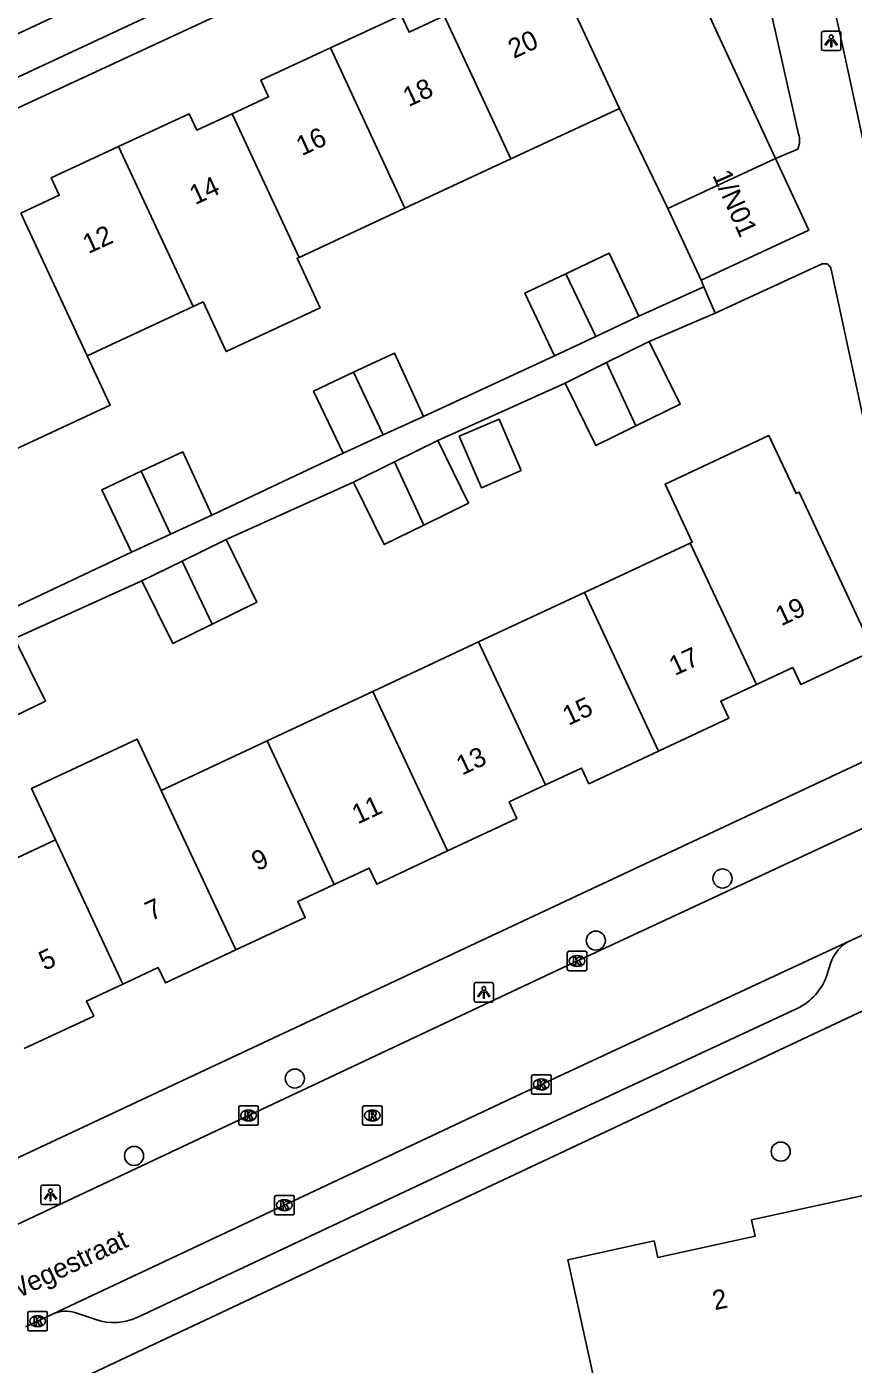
# Model space of a CAD drawing. Extents: x 160037 to 160839, y 385326 to 386441.
# Drawn here: x 160591.7 to 160634.1, y 385928.3 to 385997.1 of the extents above; entities that cross this region are included whole.
import ezdxf

# ---------------------------------------------------------------- set-up
doc = ezdxf.new("R2010")
doc.units = 0
for name, color, linetype in [('IMGEO_Boom', 7, 'Continuous'), ('IMGEO_Groenvoorziening', 7, 'Continuous'), ('IMGEO_Kolk', 7, 'Continuous'), ('IMGEO_Lichtpunt', 7, 'Continuous'), ('IMGEO_Openbare_ruimte_label', 7, 'Continuous'), ('IMGEO_Pand', 7, 'Continuous'), ('IMGEO_Pand_nummerreeks', 7, 'Continuous'), ('IMGEO_Rijbaan_lokaal_open', 7, 'Continuous'), ('IMGEO_Rioolput', 7, 'Continuous'), ('IMGEO_Voetpad_open', 7, 'Continuous')]:
    doc.layers.add(name, color=color, linetype=linetype)

msp = doc.modelspace()

# ---------------------------------------------------------------- linework, layer by layer
at = {"layer": 'IMGEO_Boom'}
for centre in [(160627.423, 385953.3), (160620.917, 385950.109), (160605.454, 385943.02), (160597.195, 385939.045), (160630.414, 385939.264)]:
    msp.add_circle(centre, 0.489, dxfattribs=at)
at = {"layer": 'IMGEO_Groenvoorziening'}
for points in [[(160619.293, 385998.985), (160621.475, 386000), (160624.911, 386001.598), (160625.651, 386000), (160630.149, 385990.294)], [(160624.615, 385987.729), (160622.135, 385992.875)]]:
    msp.add_lwpolyline(points, dxfattribs=at)
at = {"layer": 'IMGEO_Kolk'}
for p, q in [((160619.452, 385948.636), (160619.452, 385949.488)), ((160619.527, 385949.562), (160620.379, 385949.562)), ((160619.94, 385949.342), (160619.965, 385949.342)), ((160620.453, 385949.488), (160620.453, 385948.636)), ((160620.379, 385948.562), (160619.527, 385948.562)), ((160619.963, 385948.782), (160619.938, 385948.782)), ((160617.618, 385942.293), (160617.618, 385943.145)), ((160617.693, 385943.219), (160618.545, 385943.219)), ((160618.106, 385942.999), (160618.131, 385942.999)), ((160618.619, 385943.145), (160618.619, 385942.293)), ((160618.545, 385942.219), (160617.693, 385942.219)), ((160618.129, 385942.439), (160618.104, 385942.439)), ((160602.575, 385940.695), (160602.575, 385941.547)), ((160602.65, 385941.621), (160603.502, 385941.621)), ((160603.063, 385941.401), (160603.088, 385941.401)), ((160603.576, 385941.547), (160603.576, 385940.695)), ((160603.086, 385940.841), (160603.061, 385940.841)), ((160603.502, 385940.621), (160602.65, 385940.621)), ((160604.418, 385936.09), (160604.418, 385936.942)), ((160604.493, 385937.016), (160605.345, 385937.016)), ((160604.906, 385936.796), (160604.931, 385936.796)), ((160605.419, 385936.942), (160605.419, 385936.09)), ((160605.345, 385936.016), (160604.493, 385936.016)), ((160604.929, 385936.236), (160604.904, 385936.236)), ((160591.814, 385931.052), (160592.666, 385931.052)), ((160591.739, 385930.126), (160591.739, 385930.978)), ((160592.227, 385930.832), (160592.252, 385930.832)), ((160592.74, 385930.978), (160592.74, 385930.126)), ((160592.666, 385930.052), (160591.814, 385930.052)), ((160592.25, 385930.272), (160592.225, 385930.272))]:
    msp.add_line(p, q, dxfattribs=at)
for points in [[(160619.452, 385948.636), (160619.452, 385949.488)], [(160619.527, 385949.562), (160620.379, 385949.562)], [(160619.773, 385949.262), (160619.896, 385949.262), (160619.896, 385949.111), (160620.026, 385949.262), (160620.19, 385949.262), (160620.044, 385949.111), (160620.197, 385948.862), (160620.045, 385948.862), (160619.96, 385949.026), (160619.896, 385948.959), (160619.896, 385948.862), (160619.773, 385948.862), (160619.773, 385949.262)], [(160620.453, 385949.488), (160620.453, 385948.636)], [(160620.379, 385948.562), (160619.527, 385948.562)], [(160617.618, 385942.293), (160617.618, 385943.145)], [(160617.693, 385943.219), (160618.545, 385943.219)], [(160617.939, 385942.919), (160618.062, 385942.919), (160618.062, 385942.768), (160618.192, 385942.919), (160618.356, 385942.919), (160618.21, 385942.768), (160618.363, 385942.519), (160618.211, 385942.519), (160618.126, 385942.683), (160618.062, 385942.616), (160618.062, 385942.519), (160617.939, 385942.519), (160617.939, 385942.919)], [(160618.619, 385943.145), (160618.619, 385942.293)], [(160618.545, 385942.219), (160617.693, 385942.219)], [(160602.575, 385940.695), (160602.575, 385941.547)], [(160602.65, 385941.621), (160603.502, 385941.621)], [(160603.576, 385941.547), (160603.576, 385940.695)], [(160602.896, 385941.321), (160603.019, 385941.321), (160603.019, 385941.17), (160603.149, 385941.321), (160603.313, 385941.321), (160603.167, 385941.17), (160603.32, 385940.921), (160603.168, 385940.921), (160603.083, 385941.085), (160603.019, 385941.018), (160603.019, 385940.921), (160602.896, 385940.921), (160602.896, 385941.321)], [(160603.502, 385940.621), (160602.65, 385940.621)], [(160604.418, 385936.09), (160604.418, 385936.942)], [(160604.493, 385937.016), (160605.345, 385937.016)], [(160604.739, 385936.716), (160604.862, 385936.716), (160604.862, 385936.565), (160604.992, 385936.716), (160605.156, 385936.716), (160605.01, 385936.565), (160605.163, 385936.316), (160605.011, 385936.316), (160604.926, 385936.48), (160604.862, 385936.413), (160604.862, 385936.316), (160604.739, 385936.316), (160604.739, 385936.716)], [(160605.419, 385936.942), (160605.419, 385936.09)], [(160605.345, 385936.016), (160604.493, 385936.016)], [(160591.814, 385931.052), (160592.666, 385931.052)], [(160591.739, 385930.126), (160591.739, 385930.978)], [(160592.06, 385930.752), (160592.183, 385930.752), (160592.183, 385930.601), (160592.313, 385930.752), (160592.477, 385930.752), (160592.331, 385930.601), (160592.484, 385930.352), (160592.332, 385930.352), (160592.247, 385930.516), (160592.183, 385930.449), (160592.183, 385930.352), (160592.06, 385930.352), (160592.06, 385930.752)], [(160592.74, 385930.978), (160592.74, 385930.126)], [(160592.666, 385930.052), (160591.814, 385930.052)]]:
    msp.add_lwpolyline(points, dxfattribs=at)
for centre, start, end in [((160619.529, 385949.486), 91.55205, 178.44795), ((160619.529, 385949.486), 91.55205, 178.44795), ((160620.377, 385949.486), 1.55205, 88.44795), ((160620.377, 385949.486), 1.55205, 88.44795), ((160619.529, 385948.638), 181.55205, 268.44795), ((160619.529, 385948.638), 181.55205, 268.44795), ((160620.377, 385948.638), 271.55205, 358.44795), ((160620.377, 385948.638), 271.55205, 358.44795), ((160617.695, 385943.143), 91.55205, 178.44795), ((160617.695, 385943.143), 91.55205, 178.44795), ((160618.543, 385943.143), 1.55205, 88.44795), ((160618.543, 385943.143), 1.55205, 88.44795), ((160617.695, 385942.295), 181.55205, 268.44795), ((160617.695, 385942.295), 181.55205, 268.44795), ((160618.543, 385942.295), 271.55205, 358.44795), ((160618.543, 385942.295), 271.55205, 358.44795), ((160602.652, 385941.545), 91.55205, 178.44795), ((160602.652, 385941.545), 91.55205, 178.44795), ((160603.5, 385941.545), 1.55205, 88.44795), ((160603.5, 385941.545), 1.55205, 88.44795), ((160602.652, 385940.697), 181.55205, 268.44795), ((160602.652, 385940.697), 181.55205, 268.44795), ((160603.5, 385940.697), 271.55205, 358.44795), ((160603.5, 385940.697), 271.55205, 358.44795), ((160604.495, 385936.94), 91.55205, 178.44795), ((160604.495, 385936.94), 91.55205, 178.44795), ((160605.343, 385936.94), 1.55205, 88.44795), ((160605.343, 385936.94), 1.55205, 88.44795), ((160604.495, 385936.092), 181.55205, 268.44795), ((160604.495, 385936.092), 181.55205, 268.44795), ((160605.343, 385936.092), 271.55205, 358.44795), ((160605.343, 385936.092), 271.55205, 358.44795), ((160591.816, 385930.976), 91.55205, 178.44795), ((160591.816, 385930.976), 91.55205, 178.44795), ((160592.664, 385930.976), 1.55205, 88.44795), ((160592.664, 385930.976), 1.55205, 88.44795), ((160591.816, 385930.128), 181.55205, 268.44795), ((160591.816, 385930.128), 181.55205, 268.44795), ((160592.664, 385930.128), 271.55205, 358.44795), ((160592.664, 385930.128), 271.55205, 358.44795)]:
    msp.add_arc(centre, 0.0765, start, end, dxfattribs=at)
for centre, major_axis, ratio, start_param, end_param in [((160619.939, 385949.062), (-0.387, 0.002), 0.722429, 4.712389, 7.853982), ((160619.964, 385949.062), (-0.39, 0.002), 0.717154, 1.570796, 4.712389), ((160618.105, 385942.719), (-0.387, 0.002), 0.722429, 4.712389, 7.853982), ((160618.13, 385942.719), (-0.39, 0.002), 0.717154, 1.570796, 4.712389), ((160603.062, 385941.121), (-0.387, 0.002), 0.722429, 4.712389, 7.853982), ((160603.087, 385941.121), (-0.39, 0.002), 0.717154, 1.570796, 4.712389), ((160604.905, 385936.516), (-0.387, 0.002), 0.722429, 4.712389, 7.853982), ((160604.93, 385936.516), (-0.39, 0.002), 0.717154, 1.570796, 4.712389), ((160592.226, 385930.552), (-0.387, 0.002), 0.722429, 4.712389, 7.853982), ((160592.251, 385930.552), (-0.39, 0.002), 0.717154, 1.570796, 4.712389)]:
    msp.add_ellipse(centre, major_axis=major_axis, ratio=ratio, start_param=start_param, end_param=end_param, dxfattribs=at)
at = {"layer": 'IMGEO_Lichtpunt'}
for p, q in [((160632.509, 385996.75), (160632.509, 385995.943)), ((160632.509, 385996.75), (160632.509, 385995.943)), ((160633.411, 385996.845), (160632.603, 385996.845)), ((160633.411, 385996.845), (160632.603, 385996.845)), ((160633.505, 385995.943), (160633.505, 385996.75)), ((160633.505, 385995.943), (160633.505, 385996.75)), ((160632.603, 385995.849), (160633.411, 385995.849)), ((160632.603, 385995.849), (160633.411, 385995.849)), ((160614.664, 385947.854), (160614.664, 385947.047)), ((160614.664, 385947.854), (160614.664, 385947.047)), ((160615.566, 385947.949), (160614.758, 385947.949)), ((160615.566, 385947.949), (160614.758, 385947.949)), ((160615.66, 385947.047), (160615.66, 385947.854)), ((160615.66, 385947.047), (160615.66, 385947.854)), ((160614.758, 385946.953), (160615.566, 385946.953)), ((160614.758, 385946.953), (160615.566, 385946.953)), ((160592.404, 385937.447), (160592.404, 385936.64)), ((160592.404, 385937.447), (160592.404, 385936.64)), ((160593.306, 385937.542), (160592.498, 385937.542)), ((160593.306, 385937.542), (160592.498, 385937.542)), ((160593.4, 385936.64), (160593.4, 385937.447)), ((160593.4, 385936.64), (160593.4, 385937.447)), ((160592.498, 385936.546), (160593.306, 385936.546)), ((160592.498, 385936.546), (160593.306, 385936.546))]:
    msp.add_line(p, q, dxfattribs=at)
for points in [[(160632.883, 385996.414), (160632.922, 385996.386), (160632.734, 385996.124), (160632.696, 385996.151), (160632.883, 385996.414)], [(160632.985, 385996.366), (160633.032, 385996.366), (160633.032, 385996.044), (160632.985, 385996.044), (160632.985, 385996.366)], [(160633.095, 385996.386), (160633.133, 385996.413), (160633.32, 385996.151), (160633.281, 385996.123), (160633.095, 385996.386)], [(160615.038, 385947.518), (160615.077, 385947.49), (160614.889, 385947.228), (160614.851, 385947.255), (160615.038, 385947.518)], [(160615.25, 385947.49), (160615.288, 385947.517), (160615.475, 385947.255), (160615.436, 385947.227), (160615.25, 385947.49)], [(160615.14, 385947.47), (160615.187, 385947.47), (160615.187, 385947.148), (160615.14, 385947.148), (160615.14, 385947.47)], [(160592.778, 385937.111), (160592.817, 385937.083), (160592.629, 385936.821), (160592.591, 385936.848), (160592.778, 385937.111)], [(160592.88, 385937.063), (160592.927, 385937.063), (160592.927, 385936.741), (160592.88, 385936.741), (160592.88, 385937.063)], [(160592.99, 385937.083), (160593.028, 385937.11), (160593.215, 385936.848), (160593.176, 385936.82), (160592.99, 385937.083)]]:
    msp.add_lwpolyline(points, dxfattribs=at)
for centre in [(160633.008, 385996.548), (160615.163, 385947.652), (160592.903, 385937.245)]:
    msp.add_circle(centre, 0.0994, dxfattribs=at)
for centre, start, end in [((160632.603, 385996.75), 90, 180), ((160632.603, 385996.75), 90, 180), ((160633.411, 385996.75), 0, 90), ((160633.411, 385996.75), 0, 90), ((160632.603, 385995.943), 180, 270), ((160632.603, 385995.943), 180, 270), ((160633.411, 385995.943), 270, 0), ((160633.411, 385995.943), 270, 360), ((160614.758, 385947.854), 90, 180), ((160614.758, 385947.854), 90, 180), ((160615.566, 385947.854), 0, 90), ((160615.566, 385947.854), 0, 90), ((160614.758, 385947.047), 180, 270), ((160614.758, 385947.047), 180, 270), ((160615.566, 385947.047), 270, 0), ((160615.566, 385947.047), 270, 360), ((160592.498, 385937.447), 90, 180), ((160592.498, 385937.447), 90, 180), ((160593.306, 385937.447), 0, 90), ((160593.306, 385937.447), 0, 90), ((160592.498, 385936.64), 180, 270), ((160592.498, 385936.64), 180, 270), ((160593.306, 385936.64), 270, 0), ((160593.306, 385936.64), 270, 360)]:
    msp.add_arc(centre, 0.0946, start, end, dxfattribs=at)
at = {"layer": 'IMGEO_Pand'}
for points in [[(160622.135, 385992.875), (160619.293, 385998.985)], [(160613.132, 385997.625), (160611.324, 385996.784), (160610.911, 385997.673), (160607.278, 385995.984)], [(160613.132, 385997.625), (160616.552, 385990.279)], [(160607.278, 385995.984), (160603.709, 385994.324), (160604.109, 385993.463), (160602.237, 385992.592)], [(160611.111, 385987.748), (160607.278, 385995.984)], [(160602.237, 385992.592), (160600.426, 385991.75), (160600.031, 385992.599), (160596.402, 385990.911)], [(160602.237, 385992.592), (160605.671, 385985.219)], [(160616.552, 385990.279), (160622.135, 385992.875)], [(160596.402, 385990.911), (160592.942, 385989.302), (160593.355, 385988.414), (160591.376, 385987.494)], [(160600.231, 385982.688), (160596.402, 385990.911)], [(160616.552, 385990.279), (160611.111, 385987.748)], [(160630.149, 385990.294), (160624.615, 385987.729)], [(160630.149, 385990.294), (160631.853, 385986.617), (160626.32, 385984.052)], [(160594.791, 385980.159), (160591.376, 385987.494)], [(160605.671, 385985.219), (160611.111, 385987.748)], [(160626.32, 385984.052), (160624.615, 385987.729)], [(160619.372, 385984.382), (160621.605, 385985.434), (160623.129, 385982.201)], [(160605.671, 385985.219), (160605.57, 385985.172), (160606.755, 385982.625), (160601.931, 385980.381), (160600.746, 385982.927), (160600.231, 385982.688)], [(160618.787, 385980.154), (160617.262, 385983.387), (160619.372, 385984.382)], [(160620.915, 385981.157), (160619.372, 385984.382)], [(160594.791, 385980.159), (160600.231, 385982.688)], [(160620.915, 385981.157), (160623.129, 385982.201)], [(160618.787, 385980.154), (160620.915, 385981.157)], [(160623.664, 385980.889), (160621.469, 385979.809)], [(160623.664, 385980.889), (160625.246, 385977.675), (160622.976, 385976.558)], [(160590.531, 385975.092), (160595.971, 385977.625), (160594.791, 385980.159)], [(160608.471, 385979.312), (160610.575, 385980.297), (160612.057, 385977.036)], [(160607.937, 385975.151), (160606.413, 385978.35), (160608.471, 385979.312)], [(160609.997, 385976.093), (160608.471, 385979.312)], [(160621.469, 385979.809), (160619.338, 385978.761)], [(160622.976, 385976.558), (160621.469, 385979.809)], [(160622.976, 385976.558), (160620.92, 385975.546), (160619.338, 385978.761)], [(160609.997, 385976.093), (160612.057, 385977.036)], [(160617.082, 385974.259), (160615.036, 385973.38), (160613.899, 385976.026), (160615.945, 385976.905), (160617.082, 385974.259)], [(160607.937, 385975.151), (160609.997, 385976.093)], [(160610.572, 385974.711), (160612.794, 385975.804)], [(160612.794, 385975.804), (160614.376, 385972.59), (160612.088, 385971.464)], [(160625.763, 385970.541), (160625.873, 385970.592), (160624.479, 385973.569), (160629.808, 385976.062), (160631.201, 385973.085), (160631.353, 385973.156), (160634.905, 385965.564), (160634.647, 385965.443), (160634.908, 385964.885), (160631.45, 385963.268), (160631.039, 385964.148), (160629.166, 385963.272)], [(160597.564, 385974.226), (160599.7, 385975.225), (160601.182, 385971.964)], [(160610.572, 385974.711), (160608.468, 385973.676)], [(160612.088, 385971.464), (160610.572, 385974.711)], [(160597.062, 385970.079), (160595.538, 385973.278), (160597.564, 385974.226)], [(160597.564, 385974.226), (160599.073, 385970.999)], [(160612.088, 385971.464), (160610.05, 385970.461), (160608.468, 385973.676)], [(160599.073, 385970.999), (160601.182, 385971.964)], [(160597.062, 385970.079), (160599.073, 385970.999)], [(160601.926, 385970.72), (160599.674, 385969.612)], [(160601.926, 385970.72), (160603.508, 385967.506), (160601.201, 385966.37)], [(160625.763, 385970.541), (160620.328, 385967.999)], [(160629.166, 385963.272), (160625.763, 385970.541)], [(160599.674, 385969.612), (160597.6, 385968.592)], [(160599.674, 385969.612), (160601.201, 385966.37)], [(160601.201, 385966.37), (160599.182, 385965.377), (160597.6, 385968.592)], [(160620.328, 385967.999), (160614.893, 385965.456)], [(160620.328, 385967.999), (160624.143, 385959.848)], [(160591.056, 385965.634), (160592.638, 385962.42), (160590.324, 385961.281)], [(160614.893, 385965.456), (160609.458, 385962.913)], [(160618.334, 385958.108), (160614.893, 385965.456)], [(160609.458, 385962.913), (160604.025, 385960.372)], [(160609.458, 385962.913), (160613.297, 385954.717)], [(160624.143, 385959.848), (160627.748, 385961.535), (160627.336, 385962.415), (160629.166, 385963.272)], [(160598.59, 385957.829), (160597.355, 385960.467), (160591.92, 385957.923), (160593.155, 385955.286)], [(160598.59, 385957.829), (160604.025, 385960.372)], [(160604.025, 385960.372), (160607.477, 385952.995)], [(160618.334, 385958.108), (160620.183, 385958.973), (160620.557, 385958.171), (160624.143, 385959.848)], [(160602.429, 385949.628), (160598.59, 385957.829)], [(160613.297, 385954.717), (160616.863, 385956.385), (160616.466, 385957.234), (160618.334, 385958.108)], [(160593.155, 385955.286), (160587.72, 385952.743)], [(160593.155, 385955.286), (160596.624, 385947.876)], [(160607.477, 385952.995), (160609.277, 385953.837), (160609.661, 385953.016), (160613.297, 385954.717)], [(160607.477, 385952.995), (160605.601, 385952.118), (160605.987, 385951.293), (160602.429, 385949.628)], [(160596.624, 385947.876), (160598.433, 385948.722), (160598.803, 385947.932), (160602.429, 385949.628)], [(160591.553, 385944.557), (160595.124, 385946.227), (160594.76, 385947.004), (160596.624, 385947.876)], [(160645.067, 385900.516), (160632.465, 385897.773), (160632.57, 385897.292), (160621.394, 385894.859), (160621.309, 385895.25), (160607.149, 385892.166), (160606.358, 385895.802), (160607.003, 385895.943), (160606.39, 385898.757), (160605.745, 385898.616), (160604.974, 385902.153), (160606.537, 385902.493), (160602.454, 385921.248), (160606.45, 385922.118), (160605.977, 385924.289), (160608.777, 385924.898), (160609.237, 385922.787), (160621.287, 385925.41), (160619.48, 385933.713), (160623.912, 385934.678), (160624.097, 385933.83), (160629.097, 385934.918), (160628.915, 385935.758), (160637.011, 385937.521)]]:
    msp.add_lwpolyline(points, dxfattribs=at)
at = {"layer": 'IMGEO_Rijbaan_lokaal_open'}
for points in [[(160549.886, 385977.576), (160575.628, 385989.44), (160598.232, 386000), (160601.819, 386001.676), (160615.95, 386008.316)], [(160635.805, 385985.829), (160635.763, 385985.991), (160634.382, 385992.473), (160632.754, 386000), (160631.154, 386007.398)], [(160636.894, 385956.933), (160618.942, 385948.591), (160599.081, 385939.238), (160580.883, 385930.678), (160576.942, 385928.889), (160572.265, 385926.766)], [(160634.009, 385950.121), (160635.81, 385950.96)], [(160593.039, 385930.928), (160616.832, 385942.12), (160634.009, 385950.121)], [(160591.627, 385930.264), (160593.039, 385930.928)]]:
    msp.add_lwpolyline(points, dxfattribs=at)
at = {"layer": 'IMGEO_Rioolput'}
for p, q in [((160608.937, 385940.697), (160608.937, 385941.549)), ((160609.012, 385941.623), (160609.864, 385941.623)), ((160609.425, 385941.403), (160609.45, 385941.403)), ((160609.938, 385941.549), (160609.938, 385940.697)), ((160609.448, 385940.843), (160609.423, 385940.843)), ((160609.864, 385940.623), (160609.012, 385940.623))]:
    msp.add_line(p, q, dxfattribs=at)
for points in [[(160608.937, 385940.697), (160608.937, 385941.549)], [(160609.012, 385941.623), (160609.864, 385941.623)], [(160609.938, 385941.549), (160609.938, 385940.697)], [(160609.526, 385941.321), (160609.274, 385941.323), (160609.274, 385940.923)], [(160609.274, 385940.923), (160609.398, 385940.923), (160609.398, 385941.085), (160609.409, 385941.085)], [(160609.452, 385941.242), (160609.398, 385941.242), (160609.398, 385941.161)], [(160609.398, 385941.161), (160609.45, 385941.161)], [(160609.456, 385941.056), (160609.527, 385940.923), (160609.667, 385940.923), (160609.602, 385941.049)], [(160609.864, 385940.623), (160609.012, 385940.623)]]:
    msp.add_lwpolyline(points, dxfattribs=at)
for centre, radius, start, end in [((160609.014, 385941.547), 0.0765, 91.55205, 178.44795), ((160609.014, 385941.547), 0.0765, 91.55205, 178.44795), ((160609.862, 385941.547), 0.0765, 1.55205, 88.44795), ((160609.862, 385941.547), 0.0765, 1.55205, 88.44795), ((160609.014, 385940.699), 0.0765, 181.55205, 268.44795), ((160609.014, 385940.699), 0.0765, 181.55205, 268.44795), ((160609.408, 385941.032), 0.0533, 26.02933, 88.69889), ((160609.434, 385941.35), 0.19, 274.7715, 282.96867), ((160609.458, 385941.146), 0.0964, 77.00612, 93.18647), ((160609.472, 385941.203), 0.0378, 276.66336, 79.67722), ((160609.525, 385941.211), 0.109, 350.36119, 89.41601), ((160609.523, 385941.211), 0.112, 277.58423, 350.98172), ((160609.507, 385940.996), 0.108, 29.51342, 73.79051), ((160609.862, 385940.699), 0.0765, 271.55205, 358.44795), ((160609.862, 385940.699), 0.0765, 271.55205, 358.44795)]:
    msp.add_arc(centre, radius, start, end, dxfattribs=at)
for centre, major_axis, ratio, start_param, end_param in [((160609.424, 385941.123), (-0.387, 0.002), 0.722429, 4.712389, 7.853982), ((160609.449, 385941.123), (-0.39, 0.002), 0.717154, 1.570796, 4.712389)]:
    msp.add_ellipse(centre, major_axis=major_axis, ratio=ratio, start_param=start_param, end_param=end_param, dxfattribs=at)
at = {"layer": 'IMGEO_Voetpad_open'}
for points in [[(160628.039, 386006.53), (160629.608, 385999.172), (160631.329, 385991.551)], [(160614.097, 386005.215), (160602.999, 386000), (160553.955, 385977.098)], [(160559.377, 385978.143), (160606.491, 386000), (160616.633, 386004.705)], [(160631.285, 385990.787), (160630.149, 385990.294)], [(160627.046, 385982.344), (160632.539, 385984.896), (160632.813, 385984.892), (160632.981, 385984.676), (160636.885, 385966.578)], [(160626.32, 385984.052), (160626.469, 385983.702)], [(160623.129, 385982.201), (160626.469, 385983.702)], [(160626.469, 385983.702), (160627.046, 385982.344)], [(160627.046, 385982.344), (160623.664, 385980.889)], [(160612.057, 385977.036), (160618.787, 385980.154)], [(160619.338, 385978.761), (160612.794, 385975.804)], [(160601.182, 385971.964), (160607.937, 385975.151)], [(160608.468, 385973.676), (160601.926, 385970.72)], [(160590.305, 385966.892), (160597.062, 385970.079)], [(160597.6, 385968.592), (160591.056, 385965.634)], [(160636.788, 385960.304), (160580.126, 385933.763)], [(160632.97, 385948.925), (160632.796, 385948.377)], [(160594.764, 385927.749), (160637.284, 385947.747)], [(160631.257, 385946.627), (160617.682, 385940.304), (160597.386, 385930.758)], [(160595.229, 385930.632), (160594.154, 385930.993)]]:
    msp.add_lwpolyline(points, dxfattribs=at)
for centre, radius, start, end in [((160630.358, 385991.224), 1.025, 334.78337, 18.62439), ((160634.877, 385948.317), 2.002, 115.70686, 162.32954), ((160630.036, 385949.253), 2.896, 294.94361, 342.39775), ((160593.687, 385929.415), 1.646, 73.49844, 113.17423), ((160596.15, 385933.387), 2.905, 251.50888, 295.17732)]:
    msp.add_arc(centre, radius, start, end, dxfattribs=at)

# ---------------------------------------------------------------- texts
at = {"layer": 'IMGEO_Openbare_ruimte_label'}
msp.add_text('Jan van der Wegestraat', height=1, rotation=25.20722, dxfattribs=at).set_placement((160584.124, 385928.362))
at = {"layer": 'IMGEO_Pand_nummerreeks'}
for s, rotation, p in [('20', 24.66083, (160616.7, 385995.417)), ('18', 24.66083, (160611.301, 385992.938)), ('16', 24.66083, (160605.817, 385990.42)), ('1/N01', 293.96249, (160626.889, 385989.445)), ('14', 24.6601, (160600.335, 385987.904)), ('12', 24.66083, (160594.851, 385985.385)), ('19', 25.07836, (160630.438, 385966.256)), ('17', 25.08028, (160624.973, 385963.698)), ('15', 25.08028, (160619.508, 385961.14)), ('13', 25.08028, (160614.043, 385958.583)), ('11', 25.08028, (160608.682, 385956.073)), ('9', 25.08028, (160603.53, 385953.662)), ('7', 25.07836, (160598.065, 385951.105)), ('5', 25.08028, (160592.6, 385948.547)), ('2', 12.27619, (160627.024, 385931.11))]:
    msp.add_text(s, height=1, rotation=rotation, dxfattribs=at).set_placement(p)

doc.saveas('drawing.dxf')
